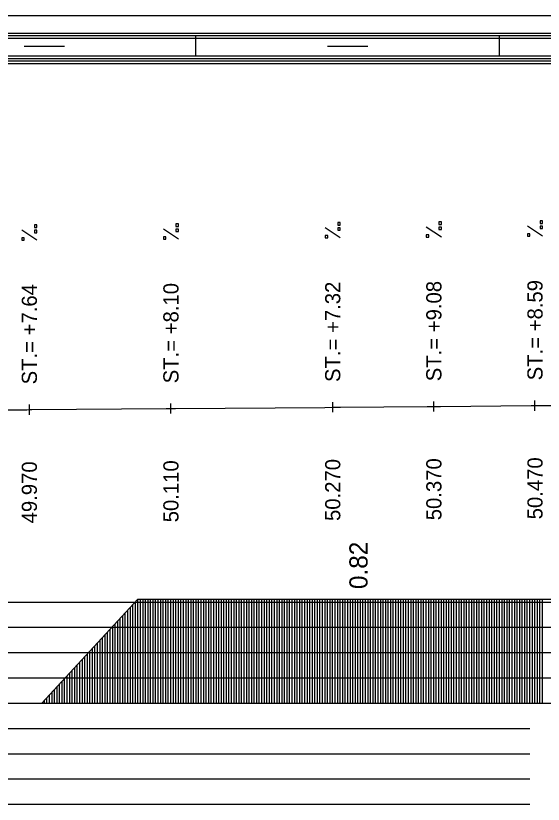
# Model space of a CAD drawing. Extents: x 2 to 10148, y 0 to 380.
# Drawn here: x 5297.2 to 5349.3, y 302 to 380 of the extents above; entities that cross this region are included whole.
import ezdxf

# ---------------------------------------------------------------- set-up
doc = ezdxf.new("R2010")
doc.units = 0
for name, color, linetype in [('NIVELETA_CARA', 7, 'Continuous'), ('NIVELETA_TEXT', 7, 'Continuous'), ('RAM', 7, 'Continuous'), ('ZRYCHL_CARA_C', 7, 'Continuous'), ('ZRYCHL_RASTR', 7, 'Continuous'), ('ZRYCHL_TEXT', 7, 'Continuous')]:
    doc.layers.add(name, color=color, linetype=linetype)

msp = doc.modelspace()

# ---------------------------------------------------------------- linework, layer by layer
at = {"layer": 'NIVELETA_CARA'}
for p, q in [((5328.524, 340.77), (5328.524, 341.77)), ((5338.524, 340.843), (5338.524, 341.843)), ((5348.524, 340.934), (5348.524, 341.934)), ((5280.901, 340.894), (5298.277, 341.031)), ((5298.277, 341.031), (5298.524, 341.033)), ((5298.524, 340.533), (5298.524, 341.533)), ((5298.524, 341.033), (5298.772, 341.035)), ((5298.772, 341.035), (5312.06, 341.136)), ((5312.06, 341.136), (5312.524, 341.14)), ((5312.524, 340.64), (5312.524, 341.64)), ((5312.524, 341.14), (5312.989, 341.144)), ((5312.989, 341.144), (5327.745, 341.263)), ((5327.745, 341.263), (5328.524, 341.27)), ((5328.524, 341.27), (5329.304, 341.275)), ((5329.304, 341.275), (5337.864, 341.338)), ((5337.864, 341.338), (5338.524, 341.343)), ((5338.524, 341.343), (5339.184, 341.349)), ((5339.184, 341.349), (5348.155, 341.43)), ((5348.155, 341.43), (5348.524, 341.434)), ((5348.524, 341.434), (5348.894, 341.437)), ((5348.894, 341.437), (5364.1, 341.567))]:
    msp.add_line(p, q, dxfattribs=at)
at = {"layer": 'NIVELETA_TEXT'}
for p, q in [((5339.272, 359.611), (5339.025, 359.611)), ((5339.025, 359.611), (5339.025, 359.368)), ((5339.272, 359.364), (5339.272, 359.611)), ((5349.272, 359.702), (5349.025, 359.702)), ((5349.025, 359.702), (5349.025, 359.459)), ((5349.272, 359.454), (5349.272, 359.702)), ((5299.272, 359.302), (5299.025, 359.302)), ((5299.025, 359.302), (5299.025, 359.059)), ((5299.025, 359.059), (5299.029, 359.054)), ((5299.025, 359.054), (5299.272, 359.054)), ((5299.272, 359.054), (5299.272, 359.302)), ((5313.271, 357.892), (5311.777, 358.883)), ((5313.272, 359.408), (5313.025, 359.408)), ((5313.025, 359.408), (5313.025, 359.165)), ((5313.025, 359.165), (5313.029, 359.161)), ((5313.025, 359.161), (5313.272, 359.161)), ((5313.272, 358.897), (5313.025, 358.897)), ((5313.025, 358.897), (5313.025, 358.654)), ((5313.272, 359.161), (5313.272, 359.408)), ((5313.272, 358.649), (5313.272, 358.897)), ((5329.271, 358.022), (5327.777, 359.012)), ((5329.272, 359.538), (5329.025, 359.538)), ((5329.025, 359.538), (5329.025, 359.295)), ((5329.025, 359.295), (5329.03, 359.29)), ((5329.025, 359.29), (5329.272, 359.29)), ((5329.272, 359.027), (5329.025, 359.027)), ((5329.025, 359.027), (5329.025, 358.784)), ((5329.272, 359.29), (5329.272, 359.538)), ((5329.272, 358.779), (5329.272, 359.027)), ((5339.271, 358.095), (5337.777, 359.086)), ((5339.025, 359.368), (5339.029, 359.364)), ((5339.025, 359.364), (5339.272, 359.364)), ((5339.272, 359.1), (5339.025, 359.1)), ((5339.025, 359.1), (5339.025, 358.857)), ((5339.025, 358.857), (5339.029, 358.852)), ((5339.025, 358.852), (5339.272, 358.852)), ((5339.272, 358.852), (5339.272, 359.1)), ((5349.271, 358.186), (5347.777, 359.176)), ((5349.025, 359.459), (5349.03, 359.454)), ((5349.025, 359.454), (5349.272, 359.454)), ((5349.272, 359.191), (5349.025, 359.191)), ((5349.025, 359.191), (5349.025, 358.948)), ((5349.025, 358.948), (5349.03, 358.943)), ((5349.025, 358.943), (5349.272, 358.943)), ((5349.272, 358.943), (5349.272, 359.191)), ((5299.271, 357.785), (5297.777, 358.776)), ((5298.025, 358.033), (5297.777, 358.033)), ((5297.777, 358.033), (5297.777, 357.79)), ((5298.025, 357.785), (5298.025, 358.033)), ((5299.272, 358.79), (5299.025, 358.79)), ((5299.025, 358.79), (5299.025, 358.547)), ((5299.025, 358.547), (5299.029, 358.543)), ((5299.025, 358.543), (5299.272, 358.543)), ((5299.272, 358.543), (5299.272, 358.79)), ((5312.025, 358.14), (5311.777, 358.14)), ((5311.777, 358.14), (5311.777, 357.897)), ((5312.025, 357.892), (5312.025, 358.14)), ((5313.025, 358.654), (5313.029, 358.649)), ((5313.025, 358.649), (5313.272, 358.649)), ((5328.025, 358.269), (5327.777, 358.269)), ((5327.777, 358.269), (5327.777, 358.026)), ((5327.777, 358.026), (5327.782, 358.022)), ((5327.777, 358.022), (5328.025, 358.022)), ((5328.025, 358.022), (5328.025, 358.269)), ((5329.025, 358.784), (5329.03, 358.779)), ((5329.025, 358.779), (5329.272, 358.779)), ((5338.025, 358.343), (5337.777, 358.343)), ((5337.777, 358.343), (5337.777, 358.1)), ((5337.777, 358.1), (5337.782, 358.095)), ((5337.777, 358.095), (5338.025, 358.095)), ((5338.025, 358.095), (5338.025, 358.343)), ((5348.025, 358.433), (5347.777, 358.433)), ((5347.777, 358.433), (5347.777, 358.19)), ((5347.777, 358.19), (5347.782, 358.186)), ((5347.777, 358.186), (5348.025, 358.186)), ((5348.025, 358.186), (5348.025, 358.433)), ((5297.777, 357.79), (5297.782, 357.785)), ((5297.777, 357.785), (5298.025, 357.785)), ((5311.777, 357.897), (5311.782, 357.892)), ((5311.777, 357.892), (5312.025, 357.892))]:
    msp.add_line(p, q, dxfattribs=at)
at = {"layer": 'RAM'}
for p, q in [((5974.91, 380), (5128.6, 380)), ((5974.91, 378.25), (5128.6, 378.25)), ((5974.91, 378), (5128.6, 378)), ((5974.91, 377.75), (5128.6, 377.75)), ((5315, 376), (5315, 378)), ((5345, 376), (5345, 378)), ((5298, 377), (5302, 377)), ((5328, 377), (5332, 377)), ((5974.91, 376), (5128.6, 376)), ((5974.91, 375.75), (5128.6, 375.75)), ((5974.91, 375.5), (5128.6, 375.5)), ((5974.91, 375.25), (5128.6, 375.25))]:
    msp.add_line(p, q, dxfattribs=at)
at = {"layer": 'ZRYCHL_CARA_C'}
for p, q in [((5299.765, 312), (5309.265, 322.286)), ((5309.265, 312), (5309.265, 322.286)), ((5309.265, 322.286), (5352.873, 322.286)), ((5309.515, 312), (5309.515, 322.286)), ((5309.765, 312), (5309.765, 322.286)), ((5310.015, 312), (5310.015, 322.286)), ((5310.265, 312), (5310.265, 322.286)), ((5310.515, 312), (5310.515, 322.286)), ((5310.765, 312), (5310.765, 322.286)), ((5311.015, 312), (5311.015, 322.286)), ((5311.265, 312), (5311.265, 322.286)), ((5311.515, 312), (5311.515, 322.286)), ((5311.765, 312), (5311.765, 322.286)), ((5312.015, 312), (5312.015, 322.286)), ((5312.265, 312), (5312.265, 322.286)), ((5312.515, 312), (5312.515, 322.286)), ((5312.765, 312), (5312.765, 322.286)), ((5313.015, 312), (5313.015, 322.286)), ((5313.265, 312), (5313.265, 322.286)), ((5313.515, 312), (5313.515, 322.286)), ((5313.765, 312), (5313.765, 322.286)), ((5314.015, 312), (5314.015, 322.286)), ((5314.265, 312), (5314.265, 322.286)), ((5314.515, 312), (5314.515, 322.286)), ((5314.765, 312), (5314.765, 322.286)), ((5315.015, 312), (5315.015, 322.286)), ((5315.265, 312), (5315.265, 322.286)), ((5315.515, 312), (5315.515, 322.286)), ((5315.765, 312), (5315.765, 322.286)), ((5316.015, 312), (5316.015, 322.286)), ((5316.265, 312), (5316.265, 322.286)), ((5316.515, 312), (5316.515, 322.286)), ((5316.765, 312), (5316.765, 322.286)), ((5317.015, 312), (5317.015, 322.286)), ((5317.265, 312), (5317.265, 322.286)), ((5317.515, 312), (5317.515, 322.286)), ((5317.765, 312), (5317.765, 322.286)), ((5318.015, 312), (5318.015, 322.286)), ((5318.265, 312), (5318.265, 322.286)), ((5318.515, 312), (5318.515, 322.286)), ((5318.765, 312), (5318.765, 322.286)), ((5319.015, 312), (5319.015, 322.286)), ((5319.265, 312), (5319.265, 322.286)), ((5319.515, 312), (5319.515, 322.286)), ((5319.765, 312), (5319.765, 322.286)), ((5320.015, 312), (5320.015, 322.286)), ((5320.265, 312), (5320.265, 322.286)), ((5320.515, 312), (5320.515, 322.286)), ((5320.765, 312), (5320.765, 322.286)), ((5321.015, 312), (5321.015, 322.286)), ((5321.265, 312), (5321.265, 322.286)), ((5321.515, 312), (5321.515, 322.286)), ((5321.765, 312), (5321.765, 322.286)), ((5322.015, 312), (5322.015, 322.286)), ((5322.265, 312), (5322.265, 322.286)), ((5322.515, 312), (5322.515, 322.286)), ((5322.765, 312), (5322.765, 322.286)), ((5323.015, 312), (5323.015, 322.286)), ((5323.265, 312), (5323.265, 322.286)), ((5323.515, 312), (5323.515, 322.286)), ((5323.765, 312), (5323.765, 322.286)), ((5324.015, 312), (5324.015, 322.286)), ((5324.265, 312), (5324.265, 322.286)), ((5324.515, 312), (5324.515, 322.286)), ((5324.765, 312), (5324.765, 322.286)), ((5325.015, 312), (5325.015, 322.286)), ((5325.265, 312), (5325.265, 322.286)), ((5325.515, 312), (5325.515, 322.286)), ((5325.765, 312), (5325.765, 322.286)), ((5326.015, 312), (5326.015, 322.286)), ((5326.265, 312), (5326.265, 322.286)), ((5326.515, 312), (5326.515, 322.286)), ((5326.765, 312), (5326.765, 322.286)), ((5327.015, 312), (5327.015, 322.286)), ((5327.265, 312), (5327.265, 322.286)), ((5327.515, 312), (5327.515, 322.286)), ((5327.765, 312), (5327.765, 322.286)), ((5328.015, 312), (5328.015, 322.286)), ((5328.265, 312), (5328.265, 322.286)), ((5328.515, 312), (5328.515, 322.286)), ((5328.765, 312), (5328.765, 322.286)), ((5329.015, 312), (5329.015, 322.286)), ((5329.265, 312), (5329.265, 322.286)), ((5329.515, 312), (5329.515, 322.286)), ((5329.765, 312), (5329.765, 322.286)), ((5330.015, 312), (5330.015, 322.286)), ((5330.265, 312), (5330.265, 322.286)), ((5330.515, 312), (5330.515, 322.286)), ((5330.765, 312), (5330.765, 322.286)), ((5331.015, 312), (5331.015, 322.286)), ((5331.265, 312), (5331.265, 322.286)), ((5331.515, 312), (5331.515, 322.286)), ((5331.765, 312), (5331.765, 322.286)), ((5332.015, 312), (5332.015, 322.286)), ((5332.265, 312), (5332.265, 322.286)), ((5332.515, 312), (5332.515, 322.286)), ((5332.765, 312), (5332.765, 322.286)), ((5333.015, 312), (5333.015, 322.286)), ((5333.265, 312), (5333.265, 322.286)), ((5333.515, 312), (5333.515, 322.286)), ((5333.765, 312), (5333.765, 322.286)), ((5334.015, 312), (5334.015, 322.286)), ((5334.265, 312), (5334.265, 322.286)), ((5334.515, 312), (5334.515, 322.286)), ((5334.765, 312), (5334.765, 322.286)), ((5335.015, 312), (5335.015, 322.286)), ((5335.265, 312), (5335.265, 322.286)), ((5335.515, 312), (5335.515, 322.286)), ((5335.765, 312), (5335.765, 322.286)), ((5336.015, 312), (5336.015, 322.286)), ((5336.265, 312), (5336.265, 322.286)), ((5336.515, 312), (5336.515, 322.286)), ((5336.765, 312), (5336.765, 322.286)), ((5337.015, 312), (5337.015, 322.286)), ((5337.265, 312), (5337.265, 322.286)), ((5337.515, 312), (5337.515, 322.286)), ((5337.765, 312), (5337.765, 322.286)), ((5338.015, 312), (5338.015, 322.286)), ((5338.265, 312), (5338.265, 322.286)), ((5338.515, 312), (5338.515, 322.286)), ((5338.765, 312), (5338.765, 322.286)), ((5339.015, 312), (5339.015, 322.286)), ((5339.265, 312), (5339.265, 322.286)), ((5339.515, 312), (5339.515, 322.286)), ((5339.765, 312), (5339.765, 322.286)), ((5340.015, 312), (5340.015, 322.286)), ((5340.265, 312), (5340.265, 322.286)), ((5340.515, 312), (5340.515, 322.286)), ((5340.765, 312), (5340.765, 322.286)), ((5341.015, 312), (5341.015, 322.286)), ((5341.265, 312), (5341.265, 322.286)), ((5341.515, 312), (5341.515, 322.286)), ((5341.765, 312), (5341.765, 322.286)), ((5342.015, 312), (5342.015, 322.286)), ((5342.265, 312), (5342.265, 322.286)), ((5342.515, 312), (5342.515, 322.286)), ((5342.765, 312), (5342.765, 322.286)), ((5343.015, 312), (5343.015, 322.286)), ((5343.265, 312), (5343.265, 322.286)), ((5343.515, 312), (5343.515, 322.286)), ((5343.765, 312), (5343.765, 322.286)), ((5344.015, 312), (5344.015, 322.286)), ((5344.265, 312), (5344.265, 322.286)), ((5344.515, 312), (5344.515, 322.286)), ((5344.765, 312), (5344.765, 322.286)), ((5345.015, 312), (5345.015, 322.286)), ((5345.265, 312), (5345.265, 322.286)), ((5345.515, 312), (5345.515, 322.286)), ((5345.765, 312), (5345.765, 322.286)), ((5346.015, 312), (5346.015, 322.286)), ((5346.265, 312), (5346.265, 322.286)), ((5346.515, 312), (5346.515, 322.286)), ((5346.765, 312), (5346.765, 322.286)), ((5347.015, 312), (5347.015, 322.286)), ((5347.265, 312), (5347.265, 322.286)), ((5347.515, 312), (5347.515, 322.286)), ((5347.765, 312), (5347.765, 322.286)), ((5348.015, 312), (5348.015, 322.286)), ((5348.265, 312), (5348.265, 322.286)), ((5348.515, 312), (5348.515, 322.286)), ((5348.765, 312), (5348.765, 322.286)), ((5349.015, 312), (5349.015, 322.286)), ((5349.265, 312), (5349.265, 322.286)), ((5308.515, 312), (5308.515, 321.474)), ((5308.765, 312), (5308.765, 321.745)), ((5309.015, 312), (5309.015, 322.016)), ((5307.765, 312), (5307.765, 320.662)), ((5308.015, 312), (5308.015, 320.933)), ((5308.265, 312), (5308.265, 321.204)), ((5307.015, 312), (5307.015, 319.85)), ((5307.265, 312), (5307.265, 320.121)), ((5307.515, 312), (5307.515, 320.391)), ((5306.265, 312), (5306.265, 319.038)), ((5306.515, 312), (5306.515, 319.309)), ((5306.765, 312), (5306.765, 319.579)), ((5305.765, 312), (5305.765, 318.497)), ((5306.015, 312), (5306.015, 318.767)), ((5305.015, 312), (5305.015, 317.685)), ((5305.265, 312), (5305.265, 317.955)), ((5305.515, 312), (5305.515, 318.226)), ((5304.265, 312), (5304.265, 316.872)), ((5304.515, 312), (5304.515, 317.143)), ((5304.765, 312), (5304.765, 317.414)), ((5303.515, 312), (5303.515, 316.06)), ((5303.765, 312), (5303.765, 316.331)), ((5304.015, 312), (5304.015, 316.602)), ((5302.765, 312), (5302.765, 315.248)), ((5303.015, 312), (5303.015, 315.519)), ((5303.265, 312), (5303.265, 315.79)), ((5302.015, 312), (5302.015, 314.436)), ((5302.265, 312), (5302.265, 314.707)), ((5302.515, 312), (5302.515, 314.978)), ((5301.265, 312), (5301.265, 313.624)), ((5301.515, 312), (5301.515, 313.895)), ((5301.765, 312), (5301.765, 314.166)), ((5300.515, 312), (5300.515, 312.812)), ((5300.765, 312), (5300.765, 313.083)), ((5301.015, 312), (5301.015, 313.353)), ((5128.6, 312), (5974.91, 312)), ((5300.015, 312), (5300.015, 312.271)), ((5300.265, 312), (5300.265, 312.541))]:
    msp.add_line(p, q, dxfattribs=at)
at = {"layer": 'ZRYCHL_RASTR'}
for p, q in [((5144.49, 322), (5355.464, 322)), ((5144.49, 319.5), (5355.509, 319.5)), ((5144.55, 317), (5355.524, 317)), ((5144.602, 314.5), (5355.499, 314.5)), ((5144.693, 309.5), (5348, 309.5)), ((5144.78, 307), (5348, 307)), ((5144.78, 304.5), (5348, 304.5)), ((5144.649, 302), (5348, 302))]:
    msp.add_line(p, q, dxfattribs=at)

# ---------------------------------------------------------------- texts
at = {"layer": 'NIVELETA_TEXT'}
for s, p in [('ST.= +7.64', (5299.274, 343.533)), ('ST.= +8.10', (5313.274, 343.64)), ('ST.= +7.32', (5329.274, 343.77)), ('ST.= +9.08', (5339.274, 343.843)), ('ST.= +8.59', (5349.274, 343.934)), ('50.470', (5349.274, 330.184)), ('49.970', (5299.274, 329.783)), ('50.110', (5313.274, 329.89)), ('50.270', (5329.274, 330.02)), ('50.370', (5339.274, 330.093))]:
    msp.add_text(s, height=1.5, rotation=90, dxfattribs=at).set_placement(p)
at = {"layer": 'ZRYCHL_TEXT'}
msp.add_text('0.82', height=1.8, rotation=90, dxfattribs=at).set_placement((5331.969, 323.286))

doc.saveas('drawing.dxf')
